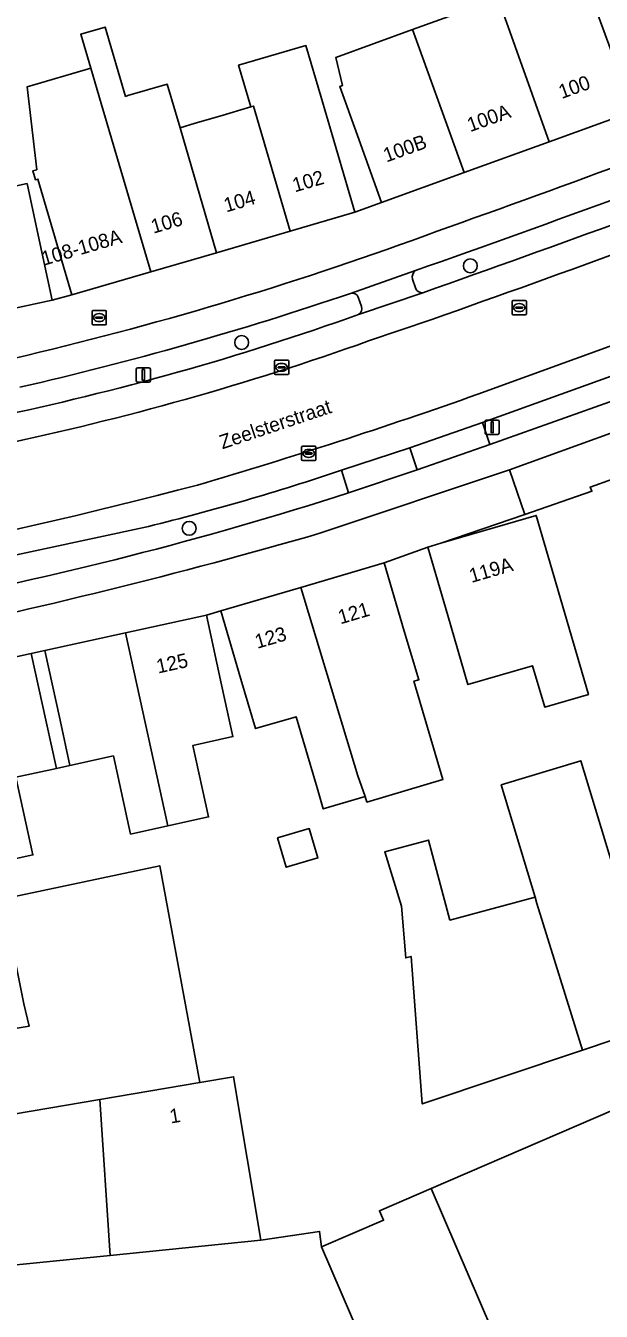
# Model space of a CAD drawing. Extents: x 158086 to 159499, y 382904 to 383981.
# Drawn here: x 158755.3 to 158795.7, y 383089.9 to 383180.1 of the extents above; entities that cross this region are included whole.
import ezdxf

# ---------------------------------------------------------------- set-up
doc = ezdxf.new("R2010")
doc.units = 0
for name, color, linetype in [('IMGEO_Berm_open', 7, 'Continuous'), ('IMGEO_Boom', 7, 'Continuous'), ('IMGEO_Brandkraan', 7, 'Continuous'), ('IMGEO_Erf', 7, 'Continuous'), ('IMGEO_Fietspad_gesloten', 7, 'Continuous'), ('IMGEO_Kolk', 7, 'Continuous'), ('IMGEO_Lichtmast', 7, 'Continuous'), ('IMGEO_Openbare_ruimte_label', 7, 'Continuous'), ('IMGEO_Pand', 7, 'Continuous'), ('IMGEO_Pand_nummerreeks', 7, 'Continuous'), ('IMGEO_Pand_overbouw', 7, 'Continuous'), ('IMGEO_Parkeervlak_open', 7, 'Continuous'), ('IMGEO_Rijbaan_lokaal_gesloten', 7, 'Continuous'), ('IMGEO_Rioolput', 7, 'Continuous'), ('IMGEO_Voetpad_open', 7, 'Continuous')]:
    doc.layers.add(name, color=color, linetype=linetype)

msp = doc.modelspace()

# ---------------------------------------------------------------- linework, layer by layer
at = {"layer": 'IMGEO_Berm_open'}
for points in [[(158782.428, 383162.336), (158782.639, 383161.712)], [(158778.857, 383160.414), (158778.634, 383161.058)], [(158777.956, 383147.328), (158777.451, 383148.908)], [(158763.892, 383144.962), (158744.791, 383140.858), (158724.736, 383137.431)]]:
    msp.add_lwpolyline(points, dxfattribs=at)
msp.add_lwpolyline([(158787.873, 383150.718), (158787.347, 383152.272), (158782.257, 383150.475), (158782.768, 383148.949)], close=True, dxfattribs=at)
for centre, radius, start, end in [((158406.335, 384231.116), 1132.533, 289.407116, 290.979604), ((158284.884, 384571.198), 1495.286, 289.46539, 290.626213), ((158783.003, 383162.461), 0.588, 126.72875, 192.24346), ((158783.121, 383161.89), 0.514, 200.21453, 275.34814), ((158702.515, 383383.562), 234.731, 282.88428, 288.78097), ((158778.207, 383160.884), 0.461, 22.15623, 105.13342), ((158712.491, 383345.573), 197.163, 281.8431, 289.60852), ((158778.401, 383160.254), 0.483, 302.00538, 19.325), ((158722.26, 383313.284), 173.394, 283.89251, 288.56006), ((158698.711, 383393.428), 258.544, 280.72096, 287.8487)]:
    msp.add_arc(centre, radius, start, end, dxfattribs=at)
at = {"layer": 'IMGEO_Boom'}
for centre in [(158786.5, 383163.259), (158770.44, 383157.877), (158766.759, 383144.832)]:
    msp.add_circle(centre, 0.489, dxfattribs=at)
at = {"layer": 'IMGEO_Brandkraan'}
for p, q in [((158759.935, 383159.202), (158759.935, 383160.054)), ((158760.01, 383160.128), (158760.862, 383160.128)), ((158760.423, 383159.908), (158760.448, 383159.908)), ((158760.936, 383160.054), (158760.936, 383159.202)), ((158760.862, 383159.128), (158760.01, 383159.128)), ((158760.194, 383159.622), (158760.194, 383159.634)), ((158760.632, 383159.585), (158760.234, 383159.585)), ((158760.237, 383159.671), (158760.635, 383159.671)), ((158760.446, 383159.348), (158760.421, 383159.348)), ((158760.678, 383159.634), (158760.678, 383159.622))]:
    msp.add_line(p, q, dxfattribs=at)
for points in [[(158759.935, 383159.202), (158759.935, 383160.054)], [(158760.01, 383160.128), (158760.862, 383160.128)], [(158760.936, 383160.054), (158760.936, 383159.202)], [(158760.862, 383159.128), (158760.01, 383159.128)]]:
    msp.add_lwpolyline(points, dxfattribs=at)
for centre, radius, start, end in [((158760.012, 383160.052), 0.0765, 91.55205, 178.44795), ((158760.012, 383160.052), 0.0765, 91.55205, 178.44795), ((158760.86, 383160.052), 0.0765, 1.55205, 88.44795), ((158760.86, 383160.052), 0.0765, 1.55205, 88.44795), ((158760.012, 383159.204), 0.0765, 181.55205, 268.44795), ((158760.012, 383159.204), 0.0765, 181.55205, 268.44795), ((158760.234, 383159.631), 0.0403, 85.87752, 175.75265), ((158760.231, 383159.621), 0.0366, 178.93798, 274.71019), ((158760.635, 383159.628), 0.043, 264.86636, 352.45326), ((158760.639, 383159.633), 0.0386, 1.73085, 96.63898), ((158760.86, 383159.204), 0.0765, 271.55205, 358.44795), ((158760.86, 383159.204), 0.0765, 271.55205, 358.44795)]:
    msp.add_arc(centre, radius, start, end, dxfattribs=at)
for centre, major_axis, ratio, start_param, end_param in [((158760.422, 383159.628), (-0.387, 0.002), 0.722429, 4.712389, 7.853982), ((158760.447, 383159.628), (-0.39, 0.002), 0.717154, 1.570796, 4.712389)]:
    msp.add_ellipse(centre, major_axis=major_axis, ratio=ratio, start_param=start_param, end_param=end_param, dxfattribs=at)
at = {"layer": 'IMGEO_Erf'}
for points in [[(158752.573, 383168.445), (158755.371, 383169.043), (158756.077, 383165.736), (158757.122, 383160.846), (158758.511, 383161.217), (158756.131, 383169.361), (158755.952, 383169.309), (158755.77, 383169.933), (158756.052, 383170.015), (158755.367, 383175.825), (158759.84, 383177.142), (158759.137, 383179.525), (158760.856, 383180.032), (158762.291, 383175.165), (158762.455, 383175.213), (158765.218, 383176.02), (158766.112, 383172.961), (158767.177, 383173.273), (158768.913, 383173.78), (158771.085, 383174.424), (158770.229, 383177.353), (158774.956, 383178.733), (158775.999, 383175.166), (158778.379, 383167.023), (158780.268, 383167.715), (158778.567, 383172.417), (158777.324, 383175.853), (158777.532, 383175.929), (158777.055, 383177.899), (158782.44, 383179.857), (158788.446, 383182.041)], [(158799.621, 383149.399), (158794.911, 383147.729), (158795.04, 383147.438), (158790.327, 383145.814), (158784.433, 383143.784), (158791.131, 383145.736), (158792.53, 383140.936), (158794.791, 383133.174), (158791.722, 383132.28), (158790.877, 383135.182), (158786.328, 383133.857), (158784.912, 383138.716), (158783.514, 383143.516), (158780.446, 383142.411), (158781.859, 383137.615), (158782.886, 383134.2), (158782.537, 383134.097), (158784.571, 383127.19), (158779.238, 383125.616), (158779.107, 383126), (158776.173, 383125.135), (158775.738, 383126.612), (158774.269, 383131.598), (158771.422, 383130.767), (158770.394, 383134.238), (158768.981, 383139.034), (158767.963, 383138.736), (158769.032, 383133.852), (158769.832, 383130.21), (158767.012, 383129.594), (158768.113, 383124.565), (158765.261, 383123.941), (158762.635, 383123.366), (158761.433, 383128.857), (158758.384, 383128.189), (158757.688, 383131.368), (158756.618, 383136.252), (158755.664, 383136.044), (158756.734, 383131.16), (158757.43, 383127.98), (158754.589, 383127.358), (158755.782, 383121.907), (158752.992, 383121.296)], [(158753.618, 383118.787), (158764.689, 383121.143), (158767.506, 383105.922), (158769.869, 383106.324), (158771.783, 383094.846), (158775.916, 383095.471), (158776.04, 383094.375), (158780.403, 383096.255), (158780.119, 383096.914), (158783.762, 383098.483), (158800.419, 383105.658)], [(158736.913, 383106.739), (158755.51, 383109.866), (158755.138, 383111.437)]]:
    msp.add_lwpolyline(points, dxfattribs=at)
for points in [[(158809.097, 383133.165), (158806.106, 383116.667), (158807.383, 383112.575), (158794.368, 383108.199), (158783.124, 383104.42), (158782.344, 383114.774), (158781.968, 383114.673), (158781.656, 383118.296), (158780.492, 383122.122), (158783.557, 383122.948), (158785.071, 383117.327), (158791.05, 383118.936), (158788.678, 383126.816), (158794.26, 383128.513), (158796.49, 383121.176), (158803.623, 383123.344), (158801.052, 383130.105)], [(158775.185, 383123.75), (158775.793, 383121.687), (158773.576, 383121.034), (158772.969, 383123.097)], [(158764.689, 383121.143), (158753.618, 383118.787), (158754.322, 383115.552), (158755.138, 383111.437), (158755.51, 383109.866), (158736.913, 383106.739), (158735.639, 383106.525), (158732.895, 383105.995), (158730.094, 383105.488), (158722.852, 383104.508), (158723.039, 383102.3), (158716.884, 383101.677), (158718.069, 383090.31), (158718.605, 383090.373), (158717.917, 383097.44), (158720.691, 383097.961), (158733.981, 383100.221), (158747.231, 383102.474), (158760.476, 383104.727), (158767.506, 383105.922)], [(158776.04, 383094.375), (158775.916, 383095.471), (158771.783, 383094.846), (158761.199, 383093.782), (158748.475, 383092.503), (158750.034, 383078.044), (158747.892, 383067.794), (158729.739, 383071.533), (158724.841, 383072.542), (158724.899, 383072.159), (158725.782, 383066.336), (158726.467, 383061.823), (158731.365, 383060.817), (158746.016, 383057.807), (158748.125, 383068.073), (158781.694, 383061.178), (158782.229, 383063.783), (158787.714, 383062.657), (158786.952, 383058.944), (158791.767, 383057.954), (158793.9, 383068.563), (158789.002, 383069.567), (158786.505, 383070.079)]]:
    msp.add_lwpolyline(points, close=True, dxfattribs=at)
at = {"layer": 'IMGEO_Fietspad_gesloten'}
for points in [[(158778.087, 383161.329), (158782.651, 383162.932)], [(158812.427, 383159.578), (158798.409, 383154.47), (158787.873, 383150.718), (158782.768, 383148.949), (158777.956, 383147.328)], [(158775.941, 383144.492), (158789.244, 383148.948), (158796.623, 383151.601), (158798.561, 383152.298), (158810.751, 383156.76)]]:
    msp.add_lwpolyline(points, dxfattribs=at)
for centre, radius, start, end in [((158298.997, 384524.446), 1442.78, 289.613253, 290.790058), ((158406.335, 384231.116), 1132.533, 289.407116, 290.979604), ((158698.943, 383395.545), 245.139, 283.07633, 290.12664), ((158702.515, 383383.562), 234.731, 282.88428, 288.78097), ((158698.711, 383393.428), 258.544, 280.72096, 287.8487), ((158668.655, 383515.051), 385.778, 281.56004, 286.147)]:
    msp.add_arc(centre, radius, start, end, dxfattribs=at)
at = {"layer": 'IMGEO_Kolk'}
for p, q in [((158772.745, 383155.711), (158772.745, 383156.563)), ((158772.82, 383156.637), (158773.672, 383156.637)), ((158773.233, 383156.417), (158773.258, 383156.417)), ((158773.746, 383156.563), (158773.746, 383155.711)), ((158773.672, 383155.637), (158772.82, 383155.637)), ((158773.004, 383156.131), (158773.004, 383156.143)), ((158773.442, 383156.094), (158773.044, 383156.094)), ((158773.047, 383156.18), (158773.445, 383156.18)), ((158773.256, 383155.857), (158773.231, 383155.857)), ((158773.488, 383156.143), (158773.488, 383156.131)), ((158774.651, 383149.665), (158774.651, 383150.517)), ((158774.726, 383150.591), (158775.578, 383150.591)), ((158774.91, 383150.085), (158774.91, 383150.097)), ((158775.348, 383150.048), (158774.95, 383150.048)), ((158774.953, 383150.134), (158775.351, 383150.134)), ((158775.139, 383150.371), (158775.164, 383150.371)), ((158775.394, 383150.097), (158775.394, 383150.085)), ((158775.652, 383150.517), (158775.652, 383149.665)), ((158775.578, 383149.591), (158774.726, 383149.591)), ((158775.162, 383149.811), (158775.137, 383149.811))]:
    msp.add_line(p, q, dxfattribs=at)
for points in [[(158772.745, 383155.711), (158772.745, 383156.563)], [(158772.82, 383156.637), (158773.672, 383156.637)], [(158773.746, 383156.563), (158773.746, 383155.711)], [(158773.672, 383155.637), (158772.82, 383155.637)], [(158774.651, 383149.665), (158774.651, 383150.517)], [(158774.726, 383150.591), (158775.578, 383150.591)], [(158775.652, 383150.517), (158775.652, 383149.665)], [(158775.578, 383149.591), (158774.726, 383149.591)]]:
    msp.add_lwpolyline(points, dxfattribs=at)
for centre, radius, start, end in [((158772.822, 383156.561), 0.0765, 91.55205, 178.44795), ((158772.822, 383156.561), 0.0765, 91.55205, 178.44795), ((158773.67, 383156.561), 0.0765, 1.55205, 88.44795), ((158773.67, 383156.561), 0.0765, 1.55205, 88.44795), ((158772.822, 383155.713), 0.0765, 181.55205, 268.44795), ((158772.822, 383155.713), 0.0765, 181.55205, 268.44795), ((158773.044, 383156.14), 0.0403, 85.87752, 175.75265), ((158773.041, 383156.13), 0.0366, 178.93798, 274.71019), ((158773.445, 383156.137), 0.043, 264.86636, 352.45326), ((158773.449, 383156.142), 0.0386, 1.73085, 96.63898), ((158773.67, 383155.713), 0.0765, 271.55205, 358.44795), ((158773.67, 383155.713), 0.0765, 271.55205, 358.44795), ((158774.728, 383150.515), 0.0765, 91.55205, 178.44795), ((158774.728, 383150.515), 0.0765, 91.55205, 178.44795), ((158774.95, 383150.094), 0.0403, 85.87752, 175.75265), ((158774.947, 383150.084), 0.0366, 178.93798, 274.71019), ((158775.351, 383150.091), 0.043, 264.86636, 352.45326), ((158775.355, 383150.096), 0.0386, 1.73085, 96.63898), ((158775.576, 383150.515), 0.0765, 1.55205, 88.44795), ((158775.576, 383150.515), 0.0765, 1.55205, 88.44795), ((158774.728, 383149.667), 0.0765, 181.55205, 268.44795), ((158774.728, 383149.667), 0.0765, 181.55205, 268.44795), ((158775.576, 383149.667), 0.0765, 271.55205, 358.44795), ((158775.576, 383149.667), 0.0765, 271.55205, 358.44795)]:
    msp.add_arc(centre, radius, start, end, dxfattribs=at)
for centre, major_axis, ratio, start_param, end_param in [((158773.232, 383156.137), (-0.387, 0.002), 0.722429, 4.712389, 7.853982), ((158773.257, 383156.137), (-0.39, 0.002), 0.717154, 1.570796, 4.712389), ((158775.138, 383150.091), (-0.387, 0.002), 0.722429, 4.712389, 7.853982), ((158775.163, 383150.091), (-0.39, 0.002), 0.717154, 1.570796, 4.712389)]:
    msp.add_ellipse(centre, major_axis=major_axis, ratio=ratio, start_param=start_param, end_param=end_param, dxfattribs=at)
at = {"layer": 'IMGEO_Lichtmast'}
for p, q in [((158763.04, 383155.2), (158763.04, 383156)), ((158763.04, 383156), (158763.04, 383155.2)), ((158763.14, 383156.1), (158763.93, 383156.1)), ((158763.93, 383156.1), (158763.14, 383156.1)), ((158764.03, 383156), (158764.03, 383155.2)), ((158764.03, 383155.2), (158764.03, 383156)), ((158763.93, 383155.1), (158763.14, 383155.1)), ((158763.14, 383155.1), (158763.93, 383155.1)), ((158787.535, 383151.532), (158787.535, 383152.332)), ((158787.535, 383152.332), (158787.535, 383151.532)), ((158787.635, 383152.432), (158788.425, 383152.432)), ((158788.425, 383152.432), (158787.635, 383152.432)), ((158788.525, 383152.332), (158788.525, 383151.532)), ((158788.525, 383151.532), (158788.525, 383152.332)), ((158788.425, 383151.432), (158787.635, 383151.432)), ((158787.635, 383151.432), (158788.425, 383151.432))]:
    msp.add_line(p, q, dxfattribs=at)
for points in [[(158763.46, 383155.975), (158763.61, 383155.975), (158763.61, 383155.225), (158763.46, 383155.225), (158763.46, 383155.975)], [(158787.955, 383152.307), (158788.105, 383152.307), (158788.105, 383151.557), (158787.955, 383151.557), (158787.955, 383152.307)]]:
    msp.add_lwpolyline(points, dxfattribs=at)
for centre, start, end in [((158763.14, 383156), 90, 180), ((158763.14, 383156), 90, 180), ((158763.93, 383156), 0, 90), ((158763.93, 383156), 360, 90), ((158763.14, 383155.2), 180, 270), ((158763.14, 383155.2), 180, 270), ((158763.93, 383155.2), 270, 0), ((158763.93, 383155.2), 270, 0), ((158787.635, 383152.332), 90, 180), ((158787.635, 383152.332), 90, 180), ((158788.425, 383152.332), 0, 90), ((158788.425, 383152.332), 360, 90), ((158787.635, 383151.532), 180, 270), ((158787.635, 383151.532), 180, 270), ((158788.425, 383151.532), 270, 0), ((158788.425, 383151.532), 270, 0)]:
    msp.add_arc(centre, 0.1, start, end, dxfattribs=at)
at = {"layer": 'IMGEO_Pand'}
for points in [[(158788.446, 383182.041), (158792.049, 383171.977), (158797.918, 383174.101), (158796.217, 383178.803), (158794.963, 383182.268), (158793.871, 383181.871), (158793.182, 383183.764)], [(158786.073, 383169.815), (158792.049, 383171.977), (158788.446, 383182.041), (158782.44, 383179.857), (158782.535, 383179.593)], [(158766.112, 383172.961), (158765.218, 383176.02), (158762.455, 383175.213), (158762.291, 383175.165), (158760.856, 383180.032), (158759.137, 383179.525), (158759.84, 383177.142), (158760.571, 383174.663), (158764.053, 383162.836), (158768.676, 383164.188)], [(158782.44, 383179.857), (158777.055, 383177.899), (158777.532, 383175.929), (158777.324, 383175.853), (158778.567, 383172.417), (158780.268, 383167.715), (158786.073, 383169.815), (158782.535, 383179.593)], [(158771.085, 383174.424), (158771.269, 383174.478), (158773.852, 383165.7), (158778.379, 383167.023), (158775.999, 383175.166), (158774.956, 383178.733), (158770.229, 383177.353)], [(158764.053, 383162.836), (158760.571, 383174.663), (158759.84, 383177.142), (158755.367, 383175.825), (158756.052, 383170.015), (158755.77, 383169.933), (158755.952, 383169.309), (158756.131, 383169.361), (158758.511, 383161.217)], [(158771.085, 383174.424), (158768.913, 383173.78), (158767.177, 383173.273), (158766.112, 383172.961), (158768.676, 383164.188), (158773.852, 383165.7), (158771.269, 383174.478)], [(158757.122, 383160.846), (158756.077, 383165.736), (158755.371, 383169.043), (158752.573, 383168.445), (158751.486, 383173.533), (158748.497, 383172.894), (158749.084, 383169.866), (158750.201, 383164.48), (158751.246, 383159.59)], [(158784.433, 383143.784), (158783.514, 383143.516), (158784.912, 383138.716), (158786.328, 383133.857), (158790.877, 383135.182), (158791.722, 383132.28), (158794.791, 383133.174), (158792.53, 383140.936), (158791.131, 383145.736)], [(158781.859, 383137.615), (158780.446, 383142.411), (158774.589, 383140.686), (158778.61, 383127.458), (158779.107, 383126), (158779.238, 383125.616), (158784.571, 383127.19), (158782.537, 383134.097), (158782.886, 383134.2)], [(158774.589, 383140.686), (158768.981, 383139.034), (158770.394, 383134.238), (158771.422, 383130.767), (158774.269, 383131.598), (158775.738, 383126.612), (158776.173, 383125.135), (158779.107, 383126), (158778.61, 383127.458)], [(158765.261, 383123.941), (158768.113, 383124.565), (158767.012, 383129.594), (158769.832, 383130.21), (158769.032, 383133.852), (158767.963, 383138.736), (158762.292, 383137.494)], [(158765.261, 383123.941), (158762.292, 383137.494), (158756.618, 383136.252), (158757.688, 383131.368), (158758.384, 383128.189), (158761.433, 383128.857), (158762.635, 383123.366)], [(158750.03, 383134.81), (158752.992, 383121.296), (158755.782, 383121.907), (158754.589, 383127.358), (158757.43, 383127.98), (158756.734, 383131.16), (158755.664, 383136.044)], [(158803.623, 383123.344), (158796.49, 383121.176), (158794.26, 383128.513), (158788.678, 383126.816), (158791.05, 383118.936), (158791.181, 383118.5), (158794.368, 383108.199), (158807.383, 383112.575), (158806.106, 383116.667)], [(158773.576, 383121.034), (158775.793, 383121.687), (158775.185, 383123.75), (158772.969, 383123.097)], [(158791.181, 383118.5), (158791.05, 383118.936), (158785.071, 383117.327), (158783.557, 383122.948), (158780.492, 383122.122), (158781.656, 383118.296), (158781.968, 383114.673), (158782.344, 383114.774), (158783.124, 383104.42), (158794.368, 383108.199)], [(158769.869, 383106.324), (158767.506, 383105.922), (158760.476, 383104.727), (158761.199, 383093.782), (158771.783, 383094.846)], [(158783.762, 383098.483), (158793.286, 383076.339), (158795.608, 383077.34), (158809.97, 383083.526), (158800.419, 383105.658)], [(158760.476, 383104.727), (158747.231, 383102.474), (158747.833, 383093.069), (158748.409, 383093.119), (158748.475, 383092.503), (158761.199, 383093.782)], [(158783.762, 383098.483), (158780.119, 383096.914), (158780.403, 383096.255), (158776.04, 383094.375), (158786.505, 383070.079), (158789.002, 383069.567), (158793.9, 383068.563), (158795.608, 383077.34), (158793.286, 383076.339)]]:
    msp.add_lwpolyline(points, close=True, dxfattribs=at)
at = {"layer": 'IMGEO_Pand_overbouw'}
msp.add_lwpolyline([(158758.384, 383128.189), (158757.688, 383131.368), (158756.618, 383136.252), (158755.664, 383136.044), (158756.734, 383131.16), (158757.43, 383127.98)], close=True, dxfattribs=at)
at = {"layer": 'IMGEO_Parkeervlak_open'}
for points in [[(158810.965, 383162.931), (158787.03, 383154.248)], [(158777.451, 383148.908), (158782.257, 383150.475), (158787.347, 383152.272), (158797.821, 383156.041), (158810.928, 383160.805)], [(158783.169, 383161.378), (158778.657, 383159.844)], [(158779.346, 383157.987), (158783.806, 383159.504)], [(158724.736, 383137.431), (158744.791, 383140.858), (158763.892, 383144.962)]]:
    msp.add_lwpolyline(points, dxfattribs=at)
for centre, radius, start, end in [((158284.884, 384571.198), 1495.286, 289.46539, 290.626213), ((158286.538, 384566.851), 1492.615, 289.460219, 290.625632), ((158712.491, 383345.573), 197.163, 281.8431, 289.60852), ((158712.443, 383345.736), 199.313, 281.84662, 289.6133), ((158659.84, 383513.459), 381.064, 286.3873, 289.49814), ((158722.26, 383313.284), 173.394, 283.89251, 288.56006), ((158677.615, 383488.184), 351.941, 277.14749, 284.77173)]:
    msp.add_arc(centre, radius, start, end, dxfattribs=at)
at = {"layer": 'IMGEO_Rijbaan_lokaal_gesloten'}
for points in [[(158787.03, 383154.248), (158810.965, 383162.931)], [(158783.806, 383159.504), (158779.346, 383157.987)]]:
    msp.add_lwpolyline(points, dxfattribs=at)
for centre, radius, start, end in [((158286.538, 384566.851), 1492.615, 289.460219, 290.625632), ((158712.443, 383345.736), 199.313, 281.84662, 289.6133), ((158659.84, 383513.459), 381.064, 286.3873, 289.49814), ((158677.615, 383488.184), 351.941, 277.14749, 284.77173)]:
    msp.add_arc(centre, radius, start, end, dxfattribs=at)
at = {"layer": 'IMGEO_Rioolput'}
for p, q in [((158789.436, 383159.903), (158789.436, 383160.755)), ((158789.511, 383160.829), (158790.363, 383160.829)), ((158790.437, 383160.755), (158790.437, 383159.903)), ((158790.363, 383159.829), (158789.511, 383159.829)), ((158789.695, 383160.323), (158789.695, 383160.335)), ((158790.133, 383160.286), (158789.735, 383160.286)), ((158789.738, 383160.372), (158790.136, 383160.372)), ((158789.947, 383160.049), (158789.922, 383160.049)), ((158789.924, 383160.609), (158789.949, 383160.609)), ((158790.179, 383160.335), (158790.179, 383160.323))]:
    msp.add_line(p, q, dxfattribs=at)
for points in [[(158789.436, 383159.903), (158789.436, 383160.755)], [(158789.511, 383160.829), (158790.363, 383160.829)], [(158790.437, 383160.755), (158790.437, 383159.903)], [(158790.363, 383159.829), (158789.511, 383159.829)]]:
    msp.add_lwpolyline(points, dxfattribs=at)
for centre, radius, start, end in [((158789.513, 383160.753), 0.0765, 91.55205, 178.44795), ((158789.513, 383160.753), 0.0765, 91.55205, 178.44795), ((158790.361, 383160.753), 0.0765, 1.55205, 88.44795), ((158790.361, 383160.753), 0.0765, 1.55205, 88.44795), ((158789.513, 383159.905), 0.0765, 181.55205, 268.44795), ((158789.513, 383159.905), 0.0765, 181.55205, 268.44795), ((158789.735, 383160.332), 0.0403, 85.87752, 175.75265), ((158789.732, 383160.322), 0.0366, 178.93798, 274.71019), ((158790.136, 383160.329), 0.043, 264.86636, 352.45326), ((158790.14, 383160.334), 0.0386, 1.73085, 96.63898), ((158790.361, 383159.905), 0.0765, 271.55205, 358.44795), ((158790.361, 383159.905), 0.0765, 271.55205, 358.44795)]:
    msp.add_arc(centre, radius, start, end, dxfattribs=at)
for centre, major_axis, ratio, start_param, end_param in [((158789.923, 383160.329), (-0.387, 0.002), 0.722429, 4.712389, 7.853982), ((158789.948, 383160.329), (-0.39, 0.002), 0.717154, 1.570796, 4.712389)]:
    msp.add_ellipse(centre, major_axis=major_axis, ratio=ratio, start_param=start_param, end_param=end_param, dxfattribs=at)
at = {"layer": 'IMGEO_Voetpad_open'}
for points in [[(158797.918, 383174.101), (158792.049, 383171.977), (158786.073, 383169.815), (158780.268, 383167.715), (158778.379, 383167.023), (158773.852, 383165.7), (158768.676, 383164.188), (158764.053, 383162.836), (158758.511, 383161.217), (158757.122, 383160.846), (158751.246, 383159.59), (158749.472, 383159.217), (158742.384, 383157.703), (158741.229, 383157.452), (158735.225, 383156.17), (158725.944, 383154.428), (158718.652, 383153.652), (158710.789, 383152.815), (158708.33, 383152.086)], [(158782.651, 383162.932), (158778.087, 383161.329)], [(158782.639, 383161.712), (158782.428, 383162.336)], [(158778.634, 383161.058), (158778.857, 383160.414)], [(158778.657, 383159.844), (158783.169, 383161.378)], [(158755.664, 383136.044), (158756.618, 383136.252), (158762.292, 383137.494), (158767.963, 383138.736), (158768.981, 383139.034), (158774.589, 383140.686), (158780.446, 383142.411), (158783.514, 383143.516), (158784.433, 383143.784), (158790.327, 383145.814), (158789.244, 383148.948), (158775.941, 383144.492)], [(158709.195, 383131.31), (158709.008, 383128.354), (158713.924, 383128.638), (158719.678, 383129.47), (158725.512, 383130.313), (158730.588, 383131.047), (158731.581, 383131.177), (158737.555, 383132.287), (158743.528, 383133.396), (158744.396, 383133.576), (158750.03, 383134.81), (158755.664, 383136.044)]]:
    msp.add_lwpolyline(points, dxfattribs=at)
for points in [[(158797.821, 383156.041), (158787.347, 383152.272), (158787.873, 383150.718), (158798.409, 383154.47)], [(158795.04, 383147.438), (158794.911, 383147.729), (158799.621, 383149.399), (158798.561, 383152.298), (158796.623, 383151.601), (158789.244, 383148.948), (158790.327, 383145.814)], [(158777.956, 383147.328), (158782.768, 383148.949), (158782.257, 383150.475), (158777.451, 383148.908)]]:
    msp.add_lwpolyline(points, close=True, dxfattribs=at)
for centre, radius, start, end in [((158298.997, 384524.446), 1442.78, 289.613253, 290.790058), ((158698.943, 383395.545), 245.139, 283.07633, 290.12664), ((158783.003, 383162.461), 0.588, 126.72875, 192.24346), ((158783.121, 383161.89), 0.514, 200.21453, 275.34814), ((158778.207, 383160.884), 0.461, 22.15623, 105.13342), ((158778.401, 383160.254), 0.483, 302.00538, 19.325), ((158668.655, 383515.051), 385.778, 281.56004, 286.147)]:
    msp.add_arc(centre, radius, start, end, dxfattribs=at)

# ---------------------------------------------------------------- texts
at = {"layer": 'IMGEO_Openbare_ruimte_label'}
msp.add_text('Zeelsterstraat', height=1, rotation=18.47117, dxfattribs=at).set_placement((158769.082, 383150.376))
at = {"layer": 'IMGEO_Pand_nummerreeks'}
for s, rotation, p in [('100', 19.89078, (158792.92, 383174.972)), ('100A', 19.89078, (158786.494, 383172.647)), ('100B', 19.89309, (158780.604, 383170.516)), ('102', 16.27773, (158774.172, 383168.42)), ('104', 16.29492, (158769.354, 383167.011)), ('106', 16.29492, (158764.24, 383165.517)), ('108-108A', 16.28482, (158756.544, 383163.268)), ('119A', 16.24894, (158786.584, 383140.995)), ('121', 16.40951, (158777.38, 383138.089)), ('123', 16.40951, (158771.539, 383136.368)), ('125', 12.35008, (158764.571, 383134.635)), ('1', 9.65101, (158765.467, 383103.039))]:
    msp.add_text(s, height=1, rotation=rotation, dxfattribs=at).set_placement(p)

doc.saveas('drawing.dxf')
